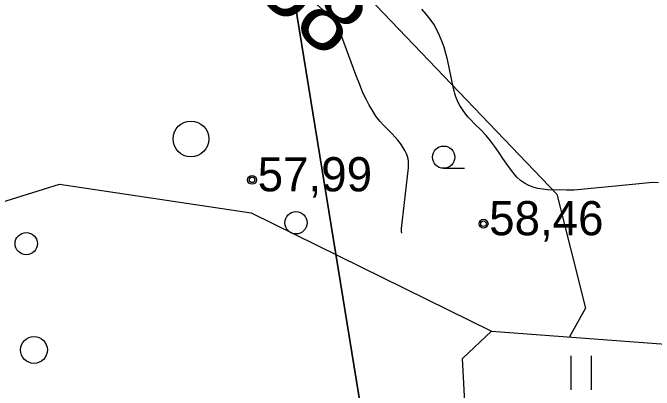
# Model space of a CAD drawing. Extents: x 532503 to 539665, y 6557663 to 6561526.
# Drawn here: x 535259.88 to 535305.84, y 6559491.24 to 6559518.28 of the extents above; entities that cross this region are included whole.
import ezdxf

# ---------------------------------------------------------------- set-up
doc = ezdxf.new("R2010")
doc.units = 0
for name, color, linetype in [('HALJASTUS', 7, 'Continuous'), ('HORISONTAAL-EH2000', 7, 'Continuous'), ('kataster', 7, 'Continuous'), ('KORGUS-EH2000', 7, 'Continuous')]:
    doc.layers.add(name, color=color, linetype=linetype)

# ---------------------------------------------------------------- blocks, each defined once
blk = doc.blocks.new('LONOOR')
at = {"layer": 'HALJASTUS'}
blk.add_circle((0, 0), 0.6, dxfattribs=at)

msp = doc.modelspace()

# ---------------------------------------------------------------- linework, layer by layer
at = {"layer": 'HALJASTUS'}
for p, q in [((535290.756, 6559507.14), (535292.256, 6559507.14)), ((535290.756, 6559507.14), (535292.256, 6559507.14)), ((535299.906, 6559491.277), (535299.906, 6559493.713)), ((535301.362, 6559491.277), (535301.362, 6559493.713))]:
    msp.add_line(p, q, dxfattribs=at)
for points in [[(535262.704, 6559543.092), (535298.876, 6559505.296), (535300.921, 6559497.113), (535299.773, 6559495.06)], [(535110.494, 6559483.154), (535110.494, 6559483.154), (535122.71, 6559468.218), (535199.251, 6559475.603), (535230.51, 6559495.769), (535263.23, 6559505.999), (535276.961, 6559503.953), (535294.197, 6559495.477)], [(535297.765, 6559425.333), (535293.237, 6559472.388), (535292.11, 6559493.515), (535294.197, 6559495.477), (535329.337, 6559492.847), (535343.026, 6559489.84), (535371.406, 6559495.352), (535400.286, 6559496.521), (535423.657, 6559492.847), (535443.189, 6559482.993), (535457.253, 6559472.555), (535466.268, 6559470.718), (535474.782, 6559472.889), (535489.806, 6559480.237), (535512.343, 6559484.747), (535525.539, 6559485.647)]]:
    msp.add_lwpolyline(points, dxfattribs=at)
for centre, radius in [((535272.646, 6559509.251), 1.28), ((535290.756, 6559507.94), 0.8), ((535290.756, 6559507.94), 0.8), ((535280.175, 6559503.239), 0.8), ((535280.175, 6559503.239), 0.8), ((535260.846, 6559501.744), 0.8), ((535260.846, 6559501.744), 0.8)]:
    msp.add_circle(centre, radius, dxfattribs=at)
at = {"layer": 'HORISONTAAL-EH2000'}
for points in [[(535283.005, 6559517.698), (535279.891, 6559520.472)], [(535304.29, 6559505.977), (535300.111, 6559505.572), (535300.053, 6559505.57), (535299.562, 6559505.571), (535298.208, 6559505.606), (535297.859, 6559505.636), (535297.516, 6559505.693), (535297.182, 6559505.792), (535296.855, 6559505.917), (535296.549, 6559506.084), (535296.264, 6559506.278), (535296.009, 6559506.511), (535295.776, 6559506.77), (535295.71, 6559506.855), (535295.464, 6559507.181), (535295.225, 6559507.511), (535294.996, 6559507.848), (535294.772, 6559508.189), (535294.683, 6559508.329), (535294.407, 6559508.732), (535294.114, 6559509.122), (535293.795, 6559509.492), (535293.459, 6559509.847), (535292.936, 6559510.363), (535292.724, 6559510.584), (535292.521, 6559510.811), (535292.33, 6559511.049), (535292.148, 6559511.294), (535292.01, 6559511.49), (535291.909, 6559511.646), (535291.818, 6559511.807), (535291.741, 6559511.975), (535291.673, 6559512.148), (535291.615, 6559512.325), (535291.561, 6559512.503), (535291.514, 6559512.683), (535291.471, 6559512.865), (535291.022, 6559514.937), (535290.912, 6559515.379), (535290.785, 6559515.815), (535290.633, 6559516.242), (535290.464, 6559516.664), (535290.264, 6559517.071), (535290.042, 6559517.465), (535289.787, 6559517.837), (535289.509, 6559518.196), (535289.198, 6559518.549)], [(535287.76, 6559502.5), (535287.74, 6559502.61), (535287.732, 6559502.665), (535287.728, 6559502.72), (535287.729, 6559502.776), (535287.733, 6559502.831), (535288.229, 6559507.174), (535288.24, 6559507.337), (535288.241, 6559507.499), (535288.228, 6559507.661), (535288.206, 6559507.823), (535288.167, 6559507.981), (535288.117, 6559508.135), (535288.05, 6559508.281), (535287.971, 6559508.424), (535287.823, 6559508.659), (535287.654, 6559508.91), (535287.474, 6559509.152), (535287.28, 6559509.382), (535287.075, 6559509.605), (535286.505, 6559510.183), (535286.194, 6559510.529), (535285.904, 6559510.89), (535285.647, 6559511.274), (535285.411, 6559511.675), (535285.2, 6559512.091), (535285, 6559512.513), (535284.818, 6559512.942), (535284.646, 6559513.376), (535284.637, 6559513.401), (535284.47, 6559513.851), (535284.303, 6559514.302), (535284.136, 6559514.753), (535283.97, 6559515.204), (535283.206, 6559517.286), (535283.163, 6559517.392), (535283.117, 6559517.495), (535283.064, 6559517.596), (535283.008, 6559517.694), (535283.005, 6559517.698)], [(535306.161, 6559506.112), (535305.823, 6559506.114), (535305.485, 6559506.096), (535304.29, 6559505.977)]]:
    msp.add_lwpolyline(points, dxfattribs=at)
at = {"layer": 'kataster'}
for points in [[(534969.93, 6559494.75), (535104.64, 6559499.79), (535276.49, 6559541.25), (535318.85, 6559280.76), (535338.01, 6559156.08), (535319.42, 6559157.12), (535277.91, 6559164.57), (535224.85, 6559174.15), (535170.96, 6559181.67), (535149.92, 6559184.62), (535125.2, 6559187.34), (535093.5, 6559192.16), (535054.28, 6559206.76)], [(535276.49, 6559541.25), (535548.62, 6559501.66), (535550.5, 6559476.8), (535550.75, 6559439.7), (535556.1, 6559391), (535571.15, 6559343.15), (535576.2, 6559317.65), (535584.3, 6559293.5), (535605.6, 6559242.75), (535617.25, 6559223.1), (535609.75, 6559220.15), (535573.85, 6559205.3), (535547.45, 6559197.5), (535476, 6559183.4), (535417.7, 6559171.6), (535375.95, 6559160.8), (535349.75, 6559155.9), (535338.01, 6559156.08), (535318.85, 6559280.76)]]:
    msp.add_lwpolyline(points, close=True, dxfattribs=at)
at = {"layer": 'KORGUS-EH2000'}
for centre, radius in [((535277.03, 6559506.315), 0.32), ((535277.03, 6559506.315), 0.2), ((535293.616, 6559503.168), 0.32), ((535293.616, 6559503.168), 0.2)]:
    msp.add_circle(centre, radius, dxfattribs=at)

# ---------------------------------------------------------------- block references
at = {"layer": 'HALJASTUS', "xscale": 1.6, "yscale": 1.6000000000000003}
msp.add_blockref('LONOOR', (535261.4, 6559494.124), dxfattribs=at)

# ---------------------------------------------------------------- texts
at = {"layer": 'HORISONTAAL-EH2000'}
msp.add_text('58', height=4.8, rotation=318.3015, dxfattribs=at).set_placement((535277.179, 6559519.675))
at = {"layer": 'KORGUS-EH2000'}
for s, p in [('57,99 ', (535277.43, 6559505.49)), ('58,46 ', (535294.016, 6559502.343))]:
    msp.add_text(s, height=2.45, dxfattribs=at).set_placement(p)

doc.saveas('drawing.dxf')
